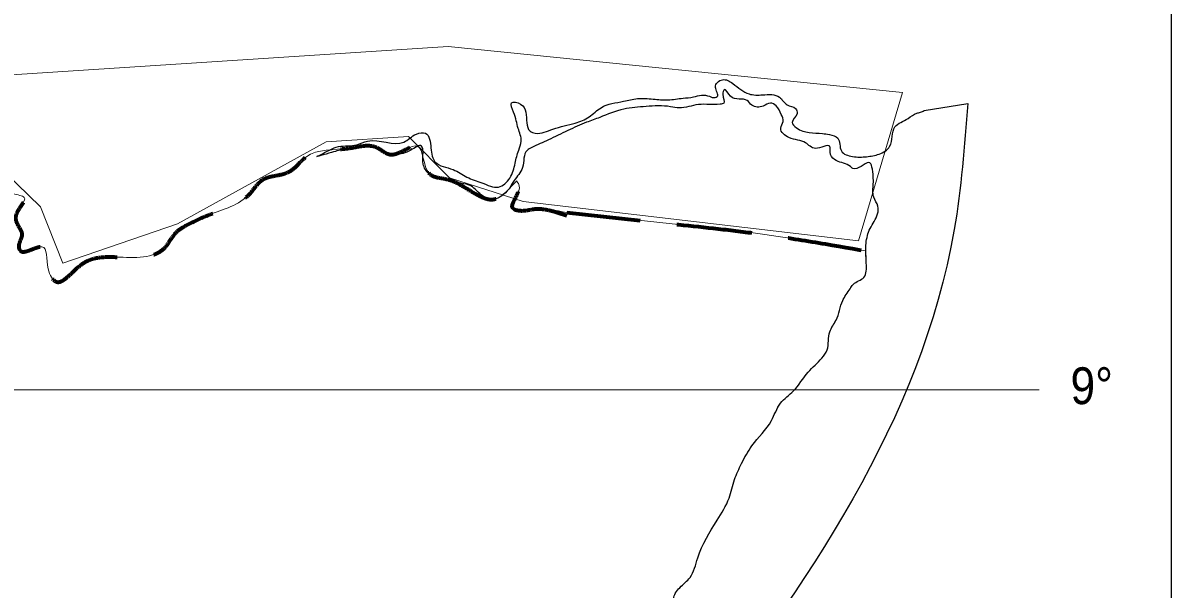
# Model space of a CAD drawing. Extents: x 553962 to 842807, y 8883888 to 9032388.
# Drawn here: x 825962 to 835301, y 9020131 to 9024741 of the extents above; entities that cross this region are included whole.
import ezdxf

# ---------------------------------------------------------------- set-up
doc = ezdxf.new("R2010")
doc.units = 0
doc.header["$LTSCALE"] = 200
doc.linetypes.add('MEDIUM_DASHED', pattern=[4.5, 3, -1.5])
for name, color, linetype, lineweight in [('1', 7, 'Continuous', 13), ('23', 7, 'Continuous', 13), ('40', 7, 'Continuous', 25), ('8', 7, 'Continuous', 13)]:
    doc.layers.add(name, color=color, linetype=linetype, lineweight=lineweight)

msp = doc.modelspace()

# ---------------------------------------------------------------- linework, layer by layer
at = {"layer": '1'}
msp.add_line((820225.2, 9021753.5), (834229.2, 9021752.9), dxfattribs=at)
at = {"layer": '23'}
msp.add_line((830387.2, 9023195.9), (831294.7, 9023098.9), dxfattribs=at)
for points in [[(823706, 9022743.3), (823933.1, 9022927.4), (824052.1, 9023002.7), (824258.4, 9023024.1), (824348.8, 9023191), (824408.4, 9023245.3), (824540.6, 9023260.3), (824626.9, 9023250.2), (824758.9, 9023288.1), (824810.8, 9023304.9), (824973.8, 9023259.7), (825126.7, 9023212.3), (825203.2, 9023185.5), (825331.6, 9023183.8), (825438.8, 9023277.8), (825496.5, 9023328), (825532.5, 9023328.1), (825602.2, 9023374.1), (825695.7, 9023449.4), (825719.7, 9023451.6), (825882.5, 9023352.2), (825973, 9023319.8), (825901.8, 9023158), (825953.6, 9023015.6), (825927.7, 9022918.5), (825934.2, 9022892.6), (826115.3, 9022918.5), (826167, 9022737.2), (826231.7, 9022633.7), (826432.2, 9022769.6), (826723.3, 9022834.3), (827117.8, 9022912), (827208.4, 9023035), (827292.5, 9023093.3), (827473.6, 9023177.4), (827806.3, 9023348.4), (827912.4, 9023463.7), (828130.5, 9023530.5), (828263.9, 9023649), (828618.4, 9023721.2), (828838.3, 9023727.6), (828949.3, 9023669.8), (829172.7, 9023738.1), (829267.2, 9023514.2), (829413.6, 9023467.2), (829820.8, 9023313.5), (829914.2, 9023388), (829978.4, 9023454)], [(829978.4, 9023454), (829995.6, 9023425.8), (829962.8, 9023304.9), (829945.6, 9023234.1), (830016.1, 9023209.3), (830116.2, 9023222.1), (830387.2, 9023195.9)], [(831294.7, 9023098.9), (831941.2, 9023025.1), (832819.1, 9022884.7)], [(832819.1, 9022884.7), (832822.4, 9022783.2), (832801.6, 9022668.6), (832716, 9022612.1), (832690.3, 9022576.6), (832631.2, 9022480.7), (832576.8, 9022320.1), (832525.7, 9022226.3), (832503.3, 9022078.4), (832461.9, 9022011.6), (832348.9, 9021896.7), (832230.2, 9021744.3), (832125.1, 9021644), (832050.4, 9021502.2), (831892.2, 9021297.6), (831807.6, 9021153.7), (831750.9, 9021022.3), (831706.4, 9020872.3), (831610.1, 9020692.9), (831451.1, 9020384.2), (831388.7, 9020225.7), (831305.4, 9020142.2), (831254.2, 9020052.5), (831267.1, 9019977.6), (831243.9, 9019896.3), (831191.4, 9019935.7), (831144.5, 9020006.3), (831108.1, 9020029.1), (831040, 9020020.6), (830947.8, 9020016.1)]]:
    msp.add_spline(points, degree=3, dxfattribs=at)
at = {"layer": '40'}
msp.add_line((833293.9, 9024027.8), (833647.2, 9024083.8), dxfattribs=at)
msp.add_line((833293.9, 9024027.8), (833647.2, 9024083.8), dxfattribs=at)
at = {"layer": '40', "linetype": 'MEDIUM_DASHED', "lineweight": 70}
msp.add_line((830387.2, 9023195.9), (831294.7, 9023098.9), dxfattribs=at)
at = {"layer": '40'}
msp.add_lwpolyline([(796566.4, 9026433.9), (835301.4, 9026433.9), (835301.4, 9003176.7), (796566.4, 9003176.7)], close=True, dxfattribs=at)
for points in [[(828372.6, 9023660), (828460.3, 9023708.2), (828528.2, 9023733.4), (828678.5, 9023748.5), (828764.4, 9023777.9), (829061.2, 9023770.5), (829162.8, 9023835.4), (829236.9, 9023841.9), (829280.4, 9023723.3), (829291.2, 9023654.7), (829313.7, 9023611), (829460.8, 9023546.9), (829573.8, 9023484.8), (829694.6, 9023439.4), (829831.4, 9023404.5), (829922.8, 9023477.6), (829965.6, 9023598.5), (829994.5, 9023704.8), (830015.8, 9023777.8), (829990.6, 9023881.8), (829953, 9024014.9), (829936.1, 9024089.9), (830010.4, 9024079.7), (830060.2, 9023927.8), (830087.1, 9023859.2), (830129.4, 9023842.7), (830273.4, 9023876.5), (830455.3, 9023925), (830567.1, 9023975.3), (830664.5, 9024050.6), (830848.4, 9024103.2), (830960.5, 9024124.4), (831088.9, 9024120.7), (831209.3, 9024114.8), (831331.5, 9024127.7), (831415.6, 9024138.4), (831481.6, 9024153.2), (831547.9, 9024143), (831592.1, 9024132.7), (831610.1, 9024141.1), (831595.2, 9024216), (831652.7, 9024278.6), (831735.3, 9024247.7), (831868.6, 9024162.7), (831979, 9024154.8), (832055.1, 9024157.1), (832115.5, 9024136.5), (832178.4, 9024074.2), (832246.9, 9024043.2), (832259.4, 9024001.6), (832218.1, 9023930.7), (832254.7, 9023887), (832357.4, 9023847.8), (832465.8, 9023839.8), (832522, 9023831.7), (832590.5, 9023802.8), (832619.7, 9023698.7), (832710.5, 9023653.2), (832824.8, 9023651.5), (832926.8, 9023672.7), (833012.4, 9023735.4), (833054.8, 9023893.8), (833162.3, 9023962.8), (833234, 9024006.8), (833262, 9024013.1), (833293.9, 9024027.8)], [(828372.6, 9023660), (828460.3, 9023708.2), (828528.2, 9023733.4), (828678.5, 9023748.5), (828764.4, 9023777.9), (829061.2, 9023770.5), (829162.8, 9023835.4), (829236.9, 9023841.9), (829280.4, 9023723.3), (829291.2, 9023654.7), (829313.7, 9023611), (829460.8, 9023546.9), (829573.8, 9023484.8), (829694.6, 9023439.4), (829831.4, 9023404.5), (829922.8, 9023477.6), (829965.6, 9023598.5), (829994.5, 9023704.8), (830015.8, 9023777.8), (829990.6, 9023881.8), (829953, 9024014.9), (829936.1, 9024089.9), (830010.4, 9024079.7), (830060.2, 9023927.8), (830087.1, 9023859.2), (830129.4, 9023842.7), (830273.4, 9023876.5), (830455.3, 9023925), (830567.1, 9023975.3), (830664.5, 9024050.6), (830848.4, 9024103.2), (830960.5, 9024124.4), (831088.9, 9024120.7), (831209.3, 9024114.8), (831331.5, 9024127.7), (831415.6, 9024138.4), (831481.6, 9024153.2), (831547.9, 9024143), (831592.1, 9024132.7), (831610.1, 9024141.1), (831595.2, 9024216), (831652.7, 9024278.6), (831735.3, 9024247.7), (831868.6, 9024162.7), (831979, 9024154.8), (832055.1, 9024157.1), (832115.5, 9024136.5), (832178.4, 9024074.2), (832246.9, 9024043.2), (832259.4, 9024001.6), (832218.1, 9023930.7), (832254.7, 9023887), (832357.4, 9023847.8), (832465.8, 9023839.8), (832522, 9023831.7), (832590.5, 9023802.8), (832619.7, 9023698.7), (832710.5, 9023653.2), (832824.8, 9023651.5), (832926.8, 9023672.7), (833012.4, 9023735.4), (833054.8, 9023893.8), (833162.3, 9023962.8), (833234, 9024006.8), (833262, 9024013.1), (833293.9, 9024027.8)], [(828372.6, 9023660), (828460.3, 9023708.2), (828528.2, 9023733.4), (828678.5, 9023748.5), (828764.4, 9023777.9), (829061.2, 9023770.5), (829162.8, 9023835.4), (829236.9, 9023841.9), (829280.4, 9023723.3), (829291.2, 9023654.7), (829313.7, 9023611), (829460.8, 9023546.9), (829573.8, 9023484.8), (829694.6, 9023439.4), (829831.4, 9023404.5), (829922.8, 9023477.6), (829965.6, 9023598.5), (829994.5, 9023704.8), (830015.8, 9023777.8), (829990.6, 9023881.8), (829953, 9024014.9), (829936.1, 9024089.9), (830010.4, 9024079.7), (830060.2, 9023927.8), (830087.1, 9023859.2), (830129.4, 9023842.7), (830273.4, 9023876.5), (830455.3, 9023925), (830567.1, 9023975.3), (830664.5, 9024050.6), (830848.4, 9024103.2), (830960.5, 9024124.4), (831088.9, 9024120.7), (831209.3, 9024114.8), (831331.5, 9024127.7), (831415.6, 9024138.4), (831481.6, 9024153.2), (831547.9, 9024143), (831592.1, 9024132.7), (831610.1, 9024141.1), (831595.2, 9024216), (831652.7, 9024278.6), (831735.3, 9024247.7), (831868.6, 9024162.7), (831979, 9024154.8), (832055.1, 9024157.1), (832115.5, 9024136.5), (832178.4, 9024074.2), (832246.9, 9024043.2), (832259.4, 9024001.6), (832218.1, 9023930.7), (832254.7, 9023887), (832357.4, 9023847.8), (832465.8, 9023839.8), (832522, 9023831.7), (832590.5, 9023802.8), (832619.7, 9023698.7), (832710.5, 9023653.2), (832824.8, 9023651.5), (832926.8, 9023672.7), (833012.4, 9023735.4), (833054.8, 9023893.8), (833162.3, 9023962.8), (833234, 9024006.8), (833262, 9024013.1), (833293.9, 9024027.8)], [(832878.8, 9023487.2), (832841.4, 9023603.7), (832713.6, 9023555.4), (832693.3, 9023571.9), (832578.5, 9023619.5), (832531.8, 9023669.3), (832525.1, 9023735.9), (832408.9, 9023718.9), (832328.2, 9023764.4), (832193.4, 9023807.7), (832126.3, 9023882.5), (832145.8, 9023938.7), (832131.1, 9023994.9), (832090.2, 9024065.6), (832041.8, 9024088.3), (831984, 9024063.1), (831891.6, 9024071.2), (831853.1, 9024108.5), (831718.4, 9024143.5), (831667.6, 9024197.5), (831654, 9024160), (831662.8, 9024087.1), (831632.8, 9024078.7), (831546.6, 9024076.3), (831456.4, 9024076), (831300.3, 9024048.5), (831230, 9024058.6), (831031.4, 9024060.1), (830849.2, 9024038.7), (830653.4, 9023971.4), (830545.5, 9023931.5), (830393.8, 9023864.4), (830236.2, 9023788.9), (830100.6, 9023726), (830062.7, 9023703), (830026.2, 9023563.3), (829957.2, 9023456.9), (829915.8, 9023390.2), (829770.3, 9023304.3), (829689.7, 9023341.5), (829592.6, 9023420.3), (829500.1, 9023438.8), (829399.5, 9023471.8), (829264.6, 9023515.1), (829217.7, 9023589.9), (829216.6, 9023685.7), (829204, 9023737.7), (829116.1, 9023704.1), (828994.2, 9023668.3), (828954.1, 9023668.1), (828867.5, 9023699.1), (828738.6, 9023746.6), (828668.8, 9023717.2), (828570.6, 9023710.6), (828472.6, 9023685.3), (828358.6, 9023655.8), (828372.6, 9023660)], [(832878.8, 9023487.2), (832841.4, 9023603.7), (832713.6, 9023555.4), (832693.3, 9023571.9), (832578.5, 9023619.5), (832531.8, 9023669.3), (832525.1, 9023735.9), (832408.9, 9023718.9), (832328.2, 9023764.4), (832193.4, 9023807.7), (832126.3, 9023882.5), (832145.8, 9023938.7), (832131.1, 9023994.9), (832090.2, 9024065.6), (832041.8, 9024088.3), (831984, 9024063.1), (831891.6, 9024071.2), (831853.1, 9024108.5), (831718.4, 9024143.5), (831667.6, 9024197.5), (831654, 9024160), (831662.8, 9024087.1), (831632.8, 9024078.7), (831546.6, 9024076.3), (831456.4, 9024076), (831300.3, 9024048.5), (831230, 9024058.6), (831031.4, 9024060.1), (830849.2, 9024038.7), (830653.4, 9023971.4), (830545.5, 9023931.5), (830393.8, 9023864.4), (830236.2, 9023788.9), (830100.6, 9023726), (830062.7, 9023703), (830026.2, 9023563.3), (829957.2, 9023456.9), (829915.8, 9023390.2), (829770.3, 9023304.3), (829689.7, 9023341.5), (829592.6, 9023420.3), (829500.1, 9023438.8), (829399.5, 9023471.8), (829264.6, 9023515.1), (829217.7, 9023589.9), (829216.6, 9023685.7), (829204, 9023737.7), (829116.1, 9023704.1), (828994.2, 9023668.3), (828954.1, 9023668.1), (828867.5, 9023699.1), (828738.6, 9023746.6), (828668.8, 9023717.2), (828570.6, 9023710.6), (828472.6, 9023685.3), (828358.6, 9023655.8), (828372.6, 9023660)], [(832878.8, 9023487.2), (832841.4, 9023603.7), (832713.6, 9023555.4), (832693.3, 9023571.9), (832578.5, 9023619.5), (832531.8, 9023669.3), (832525.1, 9023735.9), (832408.9, 9023718.9), (832328.2, 9023764.4), (832193.4, 9023807.7), (832126.3, 9023882.5), (832145.8, 9023938.7), (832131.1, 9023994.9), (832090.2, 9024065.6), (832041.8, 9024088.3), (831984, 9024063.1), (831891.6, 9024071.2), (831853.1, 9024108.5), (831718.4, 9024143.5), (831667.6, 9024197.5), (831654, 9024160), (831662.8, 9024087.1), (831632.8, 9024078.7), (831546.6, 9024076.3), (831456.4, 9024076), (831300.3, 9024048.5), (831230, 9024058.6), (831031.4, 9024060.1), (830849.2, 9024038.7), (830653.4, 9023971.4), (830545.5, 9023931.5), (830393.8, 9023864.4), (830236.2, 9023788.9), (830100.6, 9023726), (830062.7, 9023703), (830026.2, 9023563.3), (829957.2, 9023456.9), (829915.8, 9023390.2), (829770.3, 9023304.3), (829689.7, 9023341.5), (829592.6, 9023420.3), (829500.1, 9023438.8), (829399.5, 9023471.8), (829264.6, 9023515.1), (829217.7, 9023589.9), (829216.6, 9023685.7), (829204, 9023737.7), (829116.1, 9023704.1), (828994.2, 9023668.3), (828954.1, 9023668.1), (828867.5, 9023699.1), (828738.6, 9023746.6), (828668.8, 9023717.2), (828570.6, 9023710.6), (828472.6, 9023685.3), (828358.6, 9023655.8), (828372.6, 9023660)], [(833647.2, 9024083.8), (833537.3, 9023057.7), (831339.2, 9018880), (827089.6, 9013932.7), (823133.1, 9008985.4), (820642, 9005980.4), (819506.3, 9004148.1)], [(833647.2, 9024083.8), (833537.3, 9023057.7), (831339.2, 9018880), (827089.6, 9013932.7), (823133.1, 9008985.4), (820642, 9005980.4), (819506.3, 9004148.1)], [(830947.8, 9020016.1), (831040, 9020020.6), (831108.1, 9020029.1), (831144.5, 9020006.3), (831191.4, 9019935.7), (831243.9, 9019896.3), (831267.1, 9019977.6), (831254.2, 9020052.5), (831305.4, 9020142.2), (831388.7, 9020225.7), (831451.1, 9020384.2), (831610.1, 9020692.9), (831706.4, 9020872.3), (831750.9, 9021022.3), (831807.6, 9021153.7), (831892.2, 9021297.6), (832050.4, 9021502.2), (832125.1, 9021644), (832230.2, 9021744.3), (832348.9, 9021896.7), (832461.9, 9022011.6), (832503.3, 9022078.4), (832525.7, 9022226.3), (832576.8, 9022320.1), (832631.2, 9022480.7), (832690.3, 9022576.6), (832716, 9022612.1), (832801.6, 9022668.6), (832822.4, 9022783.2), (832820.6, 9022947.7), (832853.3, 9023066.5), (832886.8, 9023124.9), (832917.5, 9023247.8), (832882.6, 9023322.7), (832879.4, 9023431), (832878.8, 9023487.2)], [(830947.8, 9020016.1), (831040, 9020020.6), (831108.1, 9020029.1), (831144.5, 9020006.3), (831191.4, 9019935.7), (831243.9, 9019896.3), (831267.1, 9019977.6), (831254.2, 9020052.5), (831305.4, 9020142.2), (831388.7, 9020225.7), (831451.1, 9020384.2), (831610.1, 9020692.9), (831706.4, 9020872.3), (831750.9, 9021022.3), (831807.6, 9021153.7), (831892.2, 9021297.6), (832050.4, 9021502.2), (832125.1, 9021644), (832230.2, 9021744.3), (832348.9, 9021896.7), (832461.9, 9022011.6), (832503.3, 9022078.4), (832525.7, 9022226.3), (832576.8, 9022320.1), (832631.2, 9022480.7), (832690.3, 9022576.6), (832716, 9022612.1), (832801.6, 9022668.6), (832822.4, 9022783.2), (832820.6, 9022947.7), (832853.3, 9023066.5), (832886.8, 9023124.9), (832917.5, 9023247.8), (832882.6, 9023322.7), (832879.4, 9023431), (832878.8, 9023487.2)], [(830947.8, 9020016.1), (831040, 9020020.6), (831108.1, 9020029.1), (831144.5, 9020006.3), (831191.4, 9019935.7), (831243.9, 9019896.3), (831267.1, 9019977.6), (831254.2, 9020052.5), (831305.4, 9020142.2), (831388.7, 9020225.7), (831451.1, 9020384.2), (831610.1, 9020692.9), (831706.4, 9020872.3), (831750.9, 9021022.3), (831807.6, 9021153.7), (831892.2, 9021297.6), (832050.4, 9021502.2), (832125.1, 9021644), (832230.2, 9021744.3), (832348.9, 9021896.7), (832461.9, 9022011.6), (832503.3, 9022078.4), (832525.7, 9022226.3), (832576.8, 9022320.1), (832631.2, 9022480.7), (832690.3, 9022576.6), (832716, 9022612.1), (832801.6, 9022668.6), (832822.4, 9022783.2), (832820.6, 9022947.7), (832853.3, 9023066.5), (832886.8, 9023124.9), (832917.5, 9023247.8), (832882.6, 9023322.7), (832879.4, 9023431), (832878.8, 9023487.2)]]:
    msp.add_spline(points, degree=3, dxfattribs=at)
at = {"layer": '40', "linetype": 'MEDIUM_DASHED', "lineweight": 70}
for points in [[(823706, 9022743.3), (823933.1, 9022927.4), (824052.1, 9023002.7), (824258.4, 9023024.1), (824348.8, 9023191), (824408.4, 9023245.3), (824540.6, 9023260.3), (824626.9, 9023250.2), (824758.9, 9023288.1), (824810.8, 9023304.9), (824973.8, 9023259.7), (825126.7, 9023212.3), (825203.2, 9023185.5), (825331.6, 9023183.8), (825438.8, 9023277.8), (825496.5, 9023328), (825532.5, 9023328.1), (825602.2, 9023374.1), (825695.7, 9023449.4), (825719.7, 9023451.6), (825882.5, 9023352.2), (825973, 9023319.8), (825901.8, 9023158), (825953.6, 9023015.6), (825927.7, 9022918.5), (825934.2, 9022892.6), (826115.3, 9022918.5), (826167, 9022737.2), (826231.7, 9022633.7), (826432.2, 9022769.6), (826723.3, 9022834.3), (827117.8, 9022912), (827208.4, 9023035), (827292.5, 9023093.3), (827473.6, 9023177.4), (827806.3, 9023348.4), (827912.4, 9023463.7), (828130.5, 9023530.5), (828263.9, 9023649), (828618.4, 9023721.2), (828838.3, 9023727.6), (828949.3, 9023669.8), (829172.7, 9023738.1), (829267.2, 9023514.2), (829413.6, 9023467.2), (829820.8, 9023313.5), (829914.2, 9023388), (829978.4, 9023454)], [(830387.5, 9023169.3), (830116.2, 9023222.1), (830016.1, 9023209.3), (829945.6, 9023234.1), (829962.8, 9023304.9), (829995.6, 9023425.8), (829967.2, 9023472.5)], [(831294.7, 9023098.9), (831941.2, 9023025.1), (832819.1, 9022884.7)]]:
    msp.add_spline(points, degree=3, dxfattribs=at)
at = {"layer": '8'}
msp.add_lwpolyline([(825817.4, 9023524), (826105, 9023243.7), (826285.9, 9022784.1), (827218.6, 9023104.4), (828429.6, 9023772.9), (829097.7, 9023814.7), (829431.8, 9023480.4), (830030.4, 9023285.4), (832758.7, 9022965.1), (833116.4, 9024174.8), (829420.1, 9024549.3), (825115.6, 9024268.4)], dxfattribs=at)

# ---------------------------------------------------------------- texts
at = {"layer": '1', "width": 0.9}
msp.add_text('9°', height=300, dxfattribs=at).set_placement((834483.3, 9021636.6))

doc.saveas('drawing.dxf')
